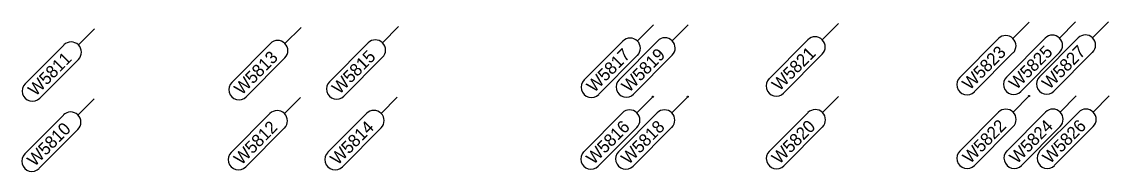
# Model space of a CAD drawing. Extents: x 12479652 to 12487250, y 9842710 to 9846560.
# Drawn here: x 12482988.1 to 12483097.4, y 9842741.1 to 9842756.2 of the extents above; entities that cross this region are included whole.
import ezdxf

# ---------------------------------------------------------------- set-up
doc = ezdxf.new("R2010")
doc.units = 0
doc.layers.add('_CIVIL_CONSTRUCTION', color=7, linetype='Continuous')
doc.layers.add('TextAlignmentLrg', color=7, linetype='Continuous')

msp = doc.modelspace()

# ---------------------------------------------------------------- linework, layer by layer
at = {"layer": '_CIVIL_CONSTRUCTION'}
for p, q in [((12482995.39, 9842755.47), (12482993.77, 9842753.84)), ((12483016.15, 9842755.61), (12483014.53, 9842753.98)), ((12483025.96, 9842755.68), (12483024.34, 9842754.05)), ((12483051.57, 9842755.86), (12483049.95, 9842754.23)), ((12483055.08, 9842755.88), (12483053.46, 9842754.25)), ((12483070.17, 9842755.99), (12483068.55, 9842754.36)), ((12483089.33, 9842756.12), (12483087.71, 9842754.49)), ((12483094.01, 9842756.16), (12483092.39, 9842754.52)), ((12483097.33, 9842756.18), (12483095.71, 9842754.55)), ((12483044.61, 9842750.31), (12483048.5, 9842754.22)), ((12483048.12, 9842750.34), (12483052.01, 9842754.25)), ((12483063.21, 9842750.44), (12483067.1, 9842754.35)), ((12483082.37, 9842750.57), (12483086.26, 9842754.49)), ((12483087.05, 9842750.61), (12483090.94, 9842754.52)), ((12483090.37, 9842750.63), (12483094.26, 9842754.54)), ((12482988.43, 9842749.92), (12482992.32, 9842753.83)), ((12483009.19, 9842750.07), (12483013.08, 9842753.98)), ((12483019, 9842750.13), (12483022.89, 9842754.05)), ((12483095.71, 9842753.1), (12483091.82, 9842749.18)), ((12482993.77, 9842752.39), (12482989.88, 9842748.48)), ((12483014.53, 9842752.53), (12483010.64, 9842748.62)), ((12483024.35, 9842752.6), (12483020.46, 9842748.69)), ((12483049.95, 9842752.78), (12483046.07, 9842748.87)), ((12483053.46, 9842752.8), (12483049.57, 9842748.89)), ((12483068.55, 9842752.91), (12483064.66, 9842748.99)), ((12483087.71, 9842753.04), (12483083.82, 9842749.13)), ((12483092.4, 9842753.07), (12483088.51, 9842749.16)), ((12482995.34, 9842748.42), (12482993.72, 9842746.78)), ((12483016.1, 9842748.56), (12483014.48, 9842746.93)), ((12483025.81, 9842748.58), (12483024.19, 9842746.94)), ((12483051.52, 9842748.63), (12483049.9, 9842746.99)), ((12483055.03, 9842748.63), (12483053.41, 9842747)), ((12483070.18, 9842748.66), (12483068.56, 9842747.03)), ((12483089.34, 9842748.7), (12483087.72, 9842747.07)), ((12483094.07, 9842748.71), (12483092.45, 9842747.08)), ((12483097.39, 9842748.71), (12483095.77, 9842747.08)), ((12482988.37, 9842742.87), (12482992.26, 9842746.78)), ((12483009.14, 9842743.01), (12483013.03, 9842746.92)), ((12483018.85, 9842743.03), (12483022.74, 9842746.94)), ((12483044.56, 9842743.08), (12483048.45, 9842746.99)), ((12483048.07, 9842743.08), (12483051.96, 9842747)), ((12483063.22, 9842743.11), (12483067.11, 9842747.03)), ((12483082.38, 9842743.15), (12483086.27, 9842747.06)), ((12483087.11, 9842743.16), (12483091, 9842747.07)), ((12483090.43, 9842743.17), (12483094.32, 9842747.08)), ((12483014.48, 9842745.48), (12483010.59, 9842741.56)), ((12483024.19, 9842745.49), (12483020.31, 9842741.58)), ((12483049.91, 9842745.54), (12483046.02, 9842741.63)), ((12483053.41, 9842745.55), (12483049.52, 9842741.64)), ((12483068.57, 9842745.58), (12483064.68, 9842741.67)), ((12483087.73, 9842745.62), (12483083.84, 9842741.7)), ((12483092.46, 9842745.63), (12483088.57, 9842741.71)), ((12483095.77, 9842745.63), (12483091.88, 9842741.72)), ((12482993.72, 9842745.33), (12482989.83, 9842741.42))]:
    msp.add_line(p, q, dxfattribs=at)
for centre, start, end in [((12483013.8, 9842753.26), 315.1702, 135.1702), ((12483023.62, 9842753.32), 315.1702, 135.1702), ((12483049.23, 9842753.5), 315.1702, 135.1702), ((12483052.73, 9842753.53), 315.1702, 135.1702), ((12483067.82, 9842753.63), 315.1702, 135.1702), ((12483086.99, 9842753.76), 315.1702, 135.1702), ((12483091.67, 9842753.8), 315.1702, 135.1702), ((12483094.99, 9842753.82), 315.1702, 135.1702), ((12482993.04, 9842753.11), 315.1702, 135.1702), ((12482989.15, 9842749.2), 135.1702, 315.1702), ((12483009.91, 9842749.34), 135.1702, 315.1702), ((12483019.73, 9842749.41), 135.1702, 315.1702), ((12483045.34, 9842749.59), 135.1702, 315.1702), ((12483048.85, 9842749.61), 135.1702, 315.1702), ((12483063.93, 9842749.72), 135.1702, 315.1702), ((12483083.1, 9842749.85), 135.1702, 315.1702), ((12483087.78, 9842749.88), 135.1702, 315.1702), ((12483091.1, 9842749.91), 135.1702, 315.1702), ((12482992.99, 9842746.06), 315.1702, 135.1702), ((12483013.75, 9842746.2), 315.1702, 135.1702), ((12483023.47, 9842746.22), 315.1702, 135.1702), ((12483049.18, 9842746.27), 315.1702, 135.1702), ((12483052.69, 9842746.27), 315.1702, 135.1702), ((12483067.84, 9842746.3), 315.1702, 135.1702), ((12483087, 9842746.34), 315.1702, 135.1702), ((12483091.73, 9842746.35), 315.1702, 135.1702), ((12483095.05, 9842746.35), 315.1702, 135.1702), ((12482989.1, 9842742.14), 135.1702, 315.1702), ((12483009.86, 9842742.29), 135.1702, 315.1702), ((12483019.58, 9842742.3), 135.1702, 315.1702), ((12483045.29, 9842742.35), 135.1702, 315.1702), ((12483048.8, 9842742.36), 135.1702, 315.1702), ((12483063.95, 9842742.39), 135.1702, 315.1702), ((12483083.11, 9842742.43), 135.1702, 315.1702), ((12483087.84, 9842742.44), 135.1702, 315.1702), ((12483091.16, 9842742.44), 135.1702, 315.1702)]:
    msp.add_arc(centre, 1.03, start, end, dxfattribs=at)
at = {"layer": 'TextAlignmentLrg'}
for centre in [(12483089.34, 9842748.7), (12483051.52, 9842748.63), (12483055.03, 9842748.63)]:
    msp.add_circle(centre, 0.05, dxfattribs=at)

# ---------------------------------------------------------------- texts
at = {"layer": '_CIVIL_CONSTRUCTION'}
for s, p in [('W5813', (12483010.19, 9842748.72)), ('W5815', (12483020.01, 9842748.8)), ('W5817', (12483045.62, 9842748.97)), ('W5819', (12483049.12, 9842748.99)), ('W5821', (12483064.24, 9842749.13)), ('W5823', (12483083.37, 9842749.23)), ('W5825', (12483088.06, 9842749.27)), ('W5827', (12483091.38, 9842749.29)), ('W5811', (12482989.46, 9842748.61)), ('W5810', (12482989.37, 9842741.52)), ('W5812', (12483010.15, 9842741.68)), ('W5814', (12483019.84, 9842741.67)), ('W5816', (12483045.56, 9842741.72)), ('W5818', (12483049.07, 9842741.73)), ('W5820', (12483064.22, 9842741.76)), ('W5822', (12483083.4, 9842741.82)), ('W5824', (12483088.11, 9842741.8)), ('W5826', (12483091.43, 9842741.81))]:
    msp.add_text(s, height=1.25, rotation=45.1702, dxfattribs=at).set_placement(p)

doc.saveas('drawing.dxf')
